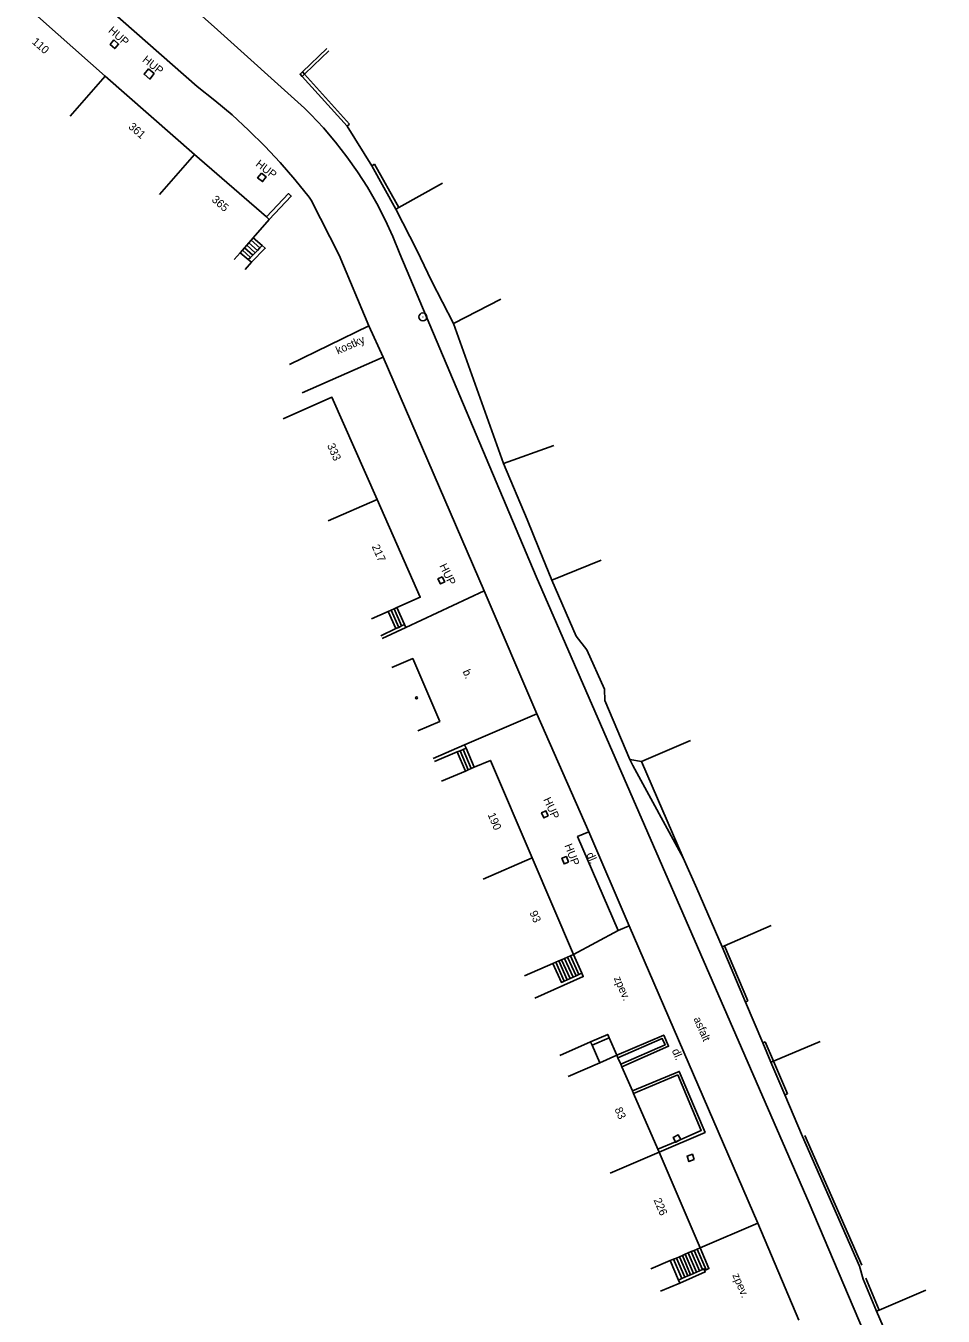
# Model space of a CAD drawing. Extents: x -582162 to -561283, y -1187583 to -1183539.
# Drawn here: x -578339.9 to -578253.8, y -1186277.6 to -1186156.7 of the extents above; entities that cross this region are included whole.
import ezdxf

# ---------------------------------------------------------------- set-up
doc = ezdxf.new("R2010")
doc.units = 0
for name, color, linetype in [('Vrstva 1', 7, 'Continuous'), ('Vrstva 10', 7, 'Continuous'), ('Vrstva 14', 7, 'Continuous'), ('Vrstva 4', 7, 'Continuous'), ('Vrstva 6', 7, 'Continuous'), ('Vrstva 8', 7, 'Continuous'), ('Vrstva 9', 7, 'Continuous')]:
    doc.layers.add(name, color=color, linetype=linetype)

# ---------------------------------------------------------------- blocks, each defined once
blk = doc.blocks.new('1.079')
at = {"layer": 'Vrstva 1'}
for radius in [0.75, 0.001]:
    blk.add_circle((0, -0.001), radius, dxfattribs=at)
blk = doc.blocks.new('4.020')
at = {"layer": 'Vrstva 1'}
blk.add_circle((0, 0), 0.175, dxfattribs=at)

msp = doc.modelspace()

# ---------------------------------------------------------------- linework, layer by layer
at = {"layer": 'Vrstva 10'}
for points in [[(-578266.4, -1186267.04), (-578292.02, -1186208.28), (-578304.8, -1186178.05), (-578305.45, -1186176.43), (-578306.18, -1186174.86), (-578306.97, -1186173.32), (-578307.84, -1186171.81), (-578308.77, -1186170.35), (-578309.77, -1186168.94), (-578310.84, -1186167.57), (-578311.97, -1186166.25), (-578313.15, -1186164.99), (-578313.75, -1186164.39), (-578321.9, -1186157.05), (-578324.49, -1186154.73), (-578324.29, -1186154.51), (-578331.62, -1186148.47)], [(-578336.67, -1186151.06), (-578323.82, -1186162.36), (-578322.16, -1186163.66), (-578320.54, -1186165.03), (-578318.99, -1186166.46), (-578317.48, -1186167.95), (-578316.03, -1186169.49), (-578314.65, -1186171.09), (-578313.32, -1186172.74), (-578313.11, -1186173.01), (-578310.5, -1186178.16), (-578307.7, -1186184.8)], [(-578331.62, -1186157.99), (-578331.18, -1186158.38), (-578331.55, -1186158.8), (-578331.99, -1186158.42), (-578331.62, -1186157.99)], [(-578328.39, -1186160.72), (-578327.85, -1186161.15), (-578328.25, -1186161.66), (-578328.8, -1186161.22), (-578328.39, -1186160.72)], [(-578309.75, -1186166.09), (-578307.42, -1186169.79)], [(-578317.79, -1186170.47), (-578317.33, -1186170.83), (-578317.68, -1186171.28), (-578318.14, -1186170.92), (-578317.79, -1186170.47)], [(-578318.56, -1186176.54), (-578317.72, -1186177.27)], [(-578319.57, -1186177.71), (-578318.81, -1186178.38)], [(-578319.37, -1186177.48), (-578318.59, -1186178.16)], [(-578319.16, -1186177.24), (-578318.37, -1186177.94)], [(-578318.96, -1186177.01), (-578318.15, -1186177.72)], [(-578318.76, -1186176.77), (-578317.93, -1186177.49)], [(-578317.72, -1186177.27), (-578317.43, -1186177.52), (-578318.73, -1186178.84)], [(-578318.15, -1186177.72), (-578318.37, -1186177.94)], [(-578317.93, -1186177.49), (-578318.15, -1186177.72)], [(-578317.72, -1186177.27), (-578317.93, -1186177.49)], [(-578301.83, -1186180.58), (-578303.2, -1186177.7)], [(-578318.81, -1186178.38), (-578319.02, -1186178.59)], [(-578318.59, -1186178.16), (-578318.81, -1186178.38)], [(-578318.37, -1186177.94), (-578318.59, -1186178.16)], [(-578315.15, -1186188.43), (-578307.7, -1186184.8)], [(-578307.7, -1186184.8), (-578306.37, -1186187.74)], [(-578313.96, -1186191.08), (-578306.37, -1186187.74)], [(-578306.37, -1186187.74), (-578296.89, -1186209.64)], [(-578291.72, -1186205.74), (-578292.85, -1186202.96)], [(-578300.82, -1186208.32), (-578300.59, -1186208.8), (-578301, -1186208.99), (-578301.23, -1186208.52), (-578300.82, -1186208.32)], [(-578296.89, -1186209.64), (-578304.24, -1186213.07)], [(-578296.89, -1186209.64), (-578291.95, -1186221.17)], [(-578305.89, -1186211.56), (-578305.18, -1186213.18)], [(-578305.62, -1186211.44), (-578304.91, -1186213.06)], [(-578305.34, -1186211.32), (-578304.63, -1186212.93)], [(-578305.07, -1186211.2), (-578304.36, -1186212.8)], [(-578304.63, -1186212.93), (-578304.91, -1186213.06)], [(-578304.36, -1186212.8), (-578304.63, -1186212.93)], [(-578304.36, -1186212.8), (-578304.24, -1186213.07)], [(-578305.18, -1186213.18), (-578306.59, -1186213.84)], [(-578304.24, -1186213.07), (-578306.46, -1186214.11)], [(-578304.91, -1186213.06), (-578305.18, -1186213.18)], [(-578285.61, -1186218.85), (-578287.27, -1186215.17)], [(-578298.72, -1186224.07), (-578291.95, -1186221.17)], [(-578291.95, -1186221.17), (-578287.06, -1186232.24)], [(-578277.54, -1186223.66), (-578282.13, -1186225.64)], [(-578301.68, -1186225.34), (-578298.72, -1186224.07)], [(-578301.55, -1186225.64), (-578299.42, -1186224.73)], [(-578299.42, -1186224.73), (-578299.15, -1186224.62)], [(-578298.65, -1186226.53), (-578299.42, -1186224.73)], [(-578299.15, -1186224.62), (-578298.87, -1186224.5)], [(-578298.38, -1186226.42), (-578299.15, -1186224.62)], [(-578298.87, -1186224.5), (-578298.59, -1186224.38)], [(-578298.1, -1186226.3), (-578298.87, -1186224.5)], [(-578298.59, -1186224.38), (-578298.72, -1186224.07)], [(-578297.83, -1186226.18), (-578298.59, -1186224.38)], [(-578283.24, -1186225.46), (-578282.94, -1186226.01), (-578278.23, -1186234.66)], [(-578282.13, -1186225.64), (-578283.24, -1186225.46)], [(-578290.88, -1186230.73), (-578291.09, -1186230.25), (-578291.5, -1186230.44), (-578291.29, -1186230.92), (-578290.88, -1186230.73)], [(-578287.06, -1186232.24), (-578288.13, -1186232.67), (-578284.31, -1186241.48)], [(-578287.06, -1186232.24), (-578283.29, -1186241.03)], [(-578288.98, -1186235.07), (-578289.18, -1186234.55), (-578289.6, -1186234.71), (-578289.4, -1186235.23), (-578288.98, -1186235.07)], [(-578284.31, -1186241.48), (-578288.51, -1186243.74)], [(-578284.31, -1186241.48), (-578283.29, -1186241.03)], [(-578283.29, -1186241.03), (-578271.21, -1186268.92)], [(-578289.89, -1186244.33), (-578289.1, -1186246.1)], [(-578289.62, -1186244.22), (-578288.82, -1186245.97)], [(-578289.34, -1186244.1), (-578288.55, -1186245.85)], [(-578289.06, -1186243.98), (-578288.27, -1186245.72)], [(-578288.79, -1186243.86), (-578288, -1186245.6)], [(-578288.51, -1186243.74), (-578287.73, -1186245.48)], [(-578287.73, -1186245.48), (-578287.59, -1186245.79), (-578292.15, -1186247.83)], [(-578290.44, -1186244.57), (-578289.64, -1186246.34), (-578289.37, -1186246.22)], [(-578290.16, -1186244.45), (-578289.37, -1186246.22)], [(-578288.27, -1186245.72), (-578288, -1186245.6)], [(-578288, -1186245.6), (-578287.73, -1186245.48)], [(-578289.37, -1186246.22), (-578289.1, -1186246.1)], [(-578289.1, -1186246.1), (-578288.82, -1186245.97)], [(-578288.82, -1186245.97), (-578288.55, -1186245.85)], [(-578288.55, -1186245.85), (-578288.27, -1186245.72)], [(-578270.75, -1186252), (-578272.38, -1186248.18)], [(-578285.16, -1186251.53), (-578285.29, -1186251.22), (-578286.9, -1186251.92)], [(-578286.76, -1186252.23), (-578285.16, -1186251.53)], [(-578284.44, -1186253.17), (-578285.16, -1186251.53)], [(-578270.52, -1186251.91), (-578270.75, -1186252)], [(-578267.04, -1186260.78), (-578268.69, -1186256.87)], [(-578278.95, -1186261.28), (-578280.59, -1186261.98)], [(-578278.95, -1186261.28), (-578279.17, -1186260.89), (-578278.69, -1186260.63), (-578278.45, -1186261.06)], [(-578278.45, -1186261.06), (-578278.92, -1186261.33), (-578278.95, -1186261.28)], [(-578278.45, -1186261.06), (-578278.95, -1186261.28)], [(-578277.18, -1186262.95), (-578277.35, -1186262.45), (-578277.86, -1186262.62), (-578277.69, -1186263.13), (-578277.18, -1186262.95)], [(-578276.64, -1186271.23), (-578271.21, -1186268.92)], [(-578271.21, -1186268.92), (-578267.37, -1186278.01)], [(-578278.06, -1186273.98), (-578278.85, -1186272.18)], [(-578277.79, -1186273.86), (-578278.57, -1186272.06)], [(-578277.52, -1186273.74), (-578278.3, -1186271.94)], [(-578277.24, -1186273.62), (-578278.02, -1186271.82)], [(-578276.97, -1186273.5), (-578277.74, -1186271.7)], [(-578276.69, -1186273.38), (-578277.47, -1186271.58)], [(-578276.41, -1186273.26), (-578277.19, -1186271.46)], [(-578276.08, -1186273.28), (-578276.92, -1186271.35)], [(-578276.08, -1186273.28), (-578275.81, -1186273.17), (-578276.64, -1186271.23)], [(-578278.34, -1186274.1), (-578279.12, -1186272.29)], [(-578276.21, -1186273.34), (-578276.15, -1186273.48), (-578278.54, -1186274.52)], [(-578276.97, -1186273.5), (-578276.69, -1186273.38)], [(-578276.69, -1186273.38), (-578276.41, -1186273.26)], [(-578276.41, -1186273.26), (-578276.27, -1186273.2), (-578276.21, -1186273.34)], [(-578276.21, -1186273.34), (-578276.08, -1186273.28)], [(-578261.33, -1186274.17), (-578261.68, -1186272.94)], [(-578278.66, -1186274.24), (-578278.34, -1186274.1)], [(-578278.34, -1186274.1), (-578278.06, -1186273.98)], [(-578278.06, -1186273.98), (-578277.79, -1186273.86)], [(-578277.79, -1186273.86), (-578277.52, -1186273.74)], [(-578277.52, -1186273.74), (-578277.24, -1186273.62)], [(-578277.24, -1186273.62), (-578276.97, -1186273.5)]]:
    msp.add_lwpolyline(points, dxfattribs=at)
at = {"layer": 'Vrstva 4'}
for points in [[(-578339.89, -1186154.8), (-578332.43, -1186161.38)], [(-578335.73, -1186165.14), (-578332.43, -1186161.38)], [(-578332.43, -1186161.38), (-578324.06, -1186168.72)], [(-578327.35, -1186172.5), (-578324.06, -1186168.72)], [(-578324.06, -1186168.72), (-578317.32, -1186174.59)], [(-578317.06, -1186174.82), (-578318.56, -1186176.54)], [(-578317.32, -1186174.59), (-578317.06, -1186174.82)], [(-578318.56, -1186176.54), (-578318.76, -1186176.77)], [(-578319.57, -1186177.71), (-578319.77, -1186177.94)], [(-578319.37, -1186177.48), (-578319.57, -1186177.71)], [(-578319.16, -1186177.24), (-578319.37, -1186177.48)], [(-578318.96, -1186177.01), (-578319.16, -1186177.24)], [(-578318.76, -1186176.77), (-578318.96, -1186177.01)], [(-578319.77, -1186177.94), (-578320.34, -1186178.59)], [(-578319.77, -1186177.94), (-578319.02, -1186178.59)], [(-578318.73, -1186178.84), (-578319.31, -1186179.52)], [(-578319.02, -1186178.59), (-578318.73, -1186178.84)], [(-578315.75, -1186193.51), (-578311.18, -1186191.49), (-578306.93, -1186201.07)], [(-578311.51, -1186203.09), (-578306.93, -1186201.07)], [(-578306.93, -1186201.07), (-578302.89, -1186210.24), (-578305.07, -1186211.2)], [(-578305.89, -1186211.56), (-578307.47, -1186212.26)], [(-578305.62, -1186211.44), (-578305.89, -1186211.56)], [(-578305.34, -1186211.32), (-578305.62, -1186211.44)], [(-578305.07, -1186211.2), (-578305.34, -1186211.32)], [(-578305.55, -1186216.83), (-578303.59, -1186215.98), (-578301.05, -1186221.88), (-578303.11, -1186222.77)], [(-578298.1, -1186226.3), (-578298.38, -1186226.42)], [(-578297.83, -1186226.18), (-578298.1, -1186226.3)], [(-578292.4, -1186234.68), (-578296.3, -1186225.53), (-578297.83, -1186226.18)], [(-578298.65, -1186226.53), (-578300.9, -1186227.49)], [(-578298.38, -1186226.42), (-578298.65, -1186226.53)], [(-578296.99, -1186236.65), (-578292.4, -1186234.68)], [(-578288.51, -1186243.74), (-578292.4, -1186234.68)], [(-578290.16, -1186244.45), (-578289.89, -1186244.33)], [(-578289.89, -1186244.33), (-578289.62, -1186244.22)], [(-578289.62, -1186244.22), (-578289.34, -1186244.1)], [(-578289.34, -1186244.1), (-578289.06, -1186243.98)], [(-578289.06, -1186243.98), (-578288.79, -1186243.86)], [(-578288.79, -1186243.86), (-578288.51, -1186243.74)], [(-578293.11, -1186245.71), (-578290.44, -1186244.57)], [(-578290.44, -1186244.57), (-578290.16, -1186244.45)], [(-578289.79, -1186253.18), (-578286.9, -1186251.92)], [(-578286.9, -1186251.92), (-578286.76, -1186252.23)], [(-578286.76, -1186252.23), (-578286.04, -1186253.87)], [(-578286.04, -1186253.87), (-578289.02, -1186255.17)], [(-578284.44, -1186253.17), (-578286.04, -1186253.87)], [(-578284.34, -1186253.4), (-578284.44, -1186253.17)], [(-578284.07, -1186254.02), (-578284.34, -1186253.4)], [(-578283.97, -1186254.25), (-578284.07, -1186254.02)], [(-578282.98, -1186256.52), (-578283.97, -1186254.25)], [(-578282.88, -1186256.75), (-578282.98, -1186256.52)], [(-578280.59, -1186261.98), (-578282.88, -1186256.75)], [(-578285.07, -1186264.22), (-578280.47, -1186262.26)], [(-578280.47, -1186262.26), (-578280.59, -1186261.98)], [(-578276.64, -1186271.23), (-578280.47, -1186262.26)], [(-578279.12, -1186272.29), (-578278.85, -1186272.18)], [(-578278.85, -1186272.18), (-578278.57, -1186272.06)], [(-578278.57, -1186272.06), (-578278.3, -1186271.94)], [(-578278.3, -1186271.94), (-578278.02, -1186271.82)], [(-578278.02, -1186271.82), (-578277.74, -1186271.7)], [(-578277.74, -1186271.7), (-578277.47, -1186271.58)], [(-578277.47, -1186271.58), (-578277.19, -1186271.46)], [(-578277.19, -1186271.46), (-578276.92, -1186271.35)], [(-578276.92, -1186271.35), (-578276.64, -1186271.23)], [(-578281.24, -1186273.19), (-578279.43, -1186272.42)], [(-578279.43, -1186272.42), (-578279.12, -1186272.29)], [(-578279.43, -1186272.42), (-578278.66, -1186274.24)], [(-578278.54, -1186274.52), (-578280.34, -1186275.29)], [(-578278.66, -1186274.24), (-578278.54, -1186274.52)]]:
    msp.add_lwpolyline(points, dxfattribs=at)
at = {"layer": 'Vrstva 9'}
for points in [[(-578311.66, -1186158.8), (-578313.94, -1186160.98)], [(-578311.45, -1186159.01), (-578312.89, -1186160.4)], [(-578313.94, -1186160.98), (-578314.16, -1186161.19), (-578313.96, -1186161.42)], [(-578313.94, -1186160.98), (-578313.74, -1186161.21)], [(-578312.89, -1186160.4), (-578313.74, -1186161.21)], [(-578313.74, -1186161.21), (-578313.96, -1186161.42)], [(-578313.96, -1186161.42), (-578309.75, -1186166.09)], [(-578313.74, -1186161.21), (-578309.53, -1186165.89)], [(-578309.53, -1186165.89), (-578309.75, -1186166.09)], [(-578307.17, -1186169.63), (-578307.42, -1186169.79)], [(-578307.42, -1186169.79), (-578305.17, -1186173.85)], [(-578307.17, -1186169.63), (-578304.91, -1186173.7)], [(-578300.8, -1186171.42), (-578304.91, -1186173.7)], [(-578317.06, -1186174.82), (-578314.98, -1186172.64), (-578315.24, -1186172.4), (-578317.32, -1186174.59)], [(-578304.91, -1186173.7), (-578305.17, -1186173.85)], [(-578305.17, -1186173.85), (-578303.2, -1186177.7)], [(-578301.83, -1186180.58), (-578299.77, -1186184.59)], [(-578299.77, -1186184.59), (-578295.32, -1186182.3)], [(-578299.77, -1186184.59), (-578295.07, -1186197.69)], [(-578295.07, -1186197.69), (-578290.37, -1186196)], [(-578295.07, -1186197.69), (-578292.85, -1186202.96)], [(-578291.72, -1186205.74), (-578290.54, -1186208.64)], [(-578285.91, -1186206.77), (-578290.54, -1186208.64)], [(-578290.54, -1186208.64), (-578288.25, -1186213.89)], [(-578288.25, -1186213.89), (-578287.27, -1186215.17)], [(-578285.61, -1186218.85), (-578285.57, -1186219.93)], [(-578285.57, -1186219.93), (-578283.24, -1186225.46)], [(-578282.13, -1186225.64), (-578278.23, -1186234.66)], [(-578278.23, -1186234.66), (-578276.95, -1186237.54), (-578274.56, -1186243.02)], [(-578274.33, -1186242.92), (-578269.98, -1186241.02)], [(-578274.56, -1186243.02), (-578274.33, -1186242.92)], [(-578274.56, -1186243.02), (-578272.38, -1186248.18)], [(-578274.33, -1186242.92), (-578272.15, -1186248.08)], [(-578272.38, -1186248.18), (-578272.15, -1186248.08)], [(-578284.44, -1186253.17), (-578280.05, -1186251.28), (-578279.59, -1186252.33), (-578283.97, -1186254.25)], [(-578284.34, -1186253.4), (-578280.18, -1186251.61), (-578279.92, -1186252.2), (-578284.07, -1186254.02)], [(-578269.99, -1186253.83), (-578270.75, -1186252)], [(-578270.52, -1186251.91), (-578269.76, -1186253.73)], [(-578269.76, -1186253.73), (-578265.38, -1186251.89)], [(-578269.99, -1186253.83), (-578269.76, -1186253.73)], [(-578269.99, -1186253.83), (-578268.69, -1186256.87)], [(-578269.76, -1186253.73), (-578268.45, -1186256.78)], [(-578282.98, -1186256.52), (-578278.59, -1186254.69), (-578276.17, -1186260.4), (-578280.47, -1186262.26)], [(-578282.88, -1186256.75), (-578278.72, -1186255.02)], [(-578278.72, -1186255.02), (-578276.52, -1186260.22), (-578278.45, -1186261.06)], [(-578268.69, -1186256.87), (-578268.45, -1186256.78)], [(-578267.04, -1186260.78), (-578261.68, -1186272.94)], [(-578266.81, -1186260.68), (-578261.45, -1186272.84)], [(-578266.4, -1186267.04), (-578254.37, -1186295.36), (-578230.51, -1186352.31)], [(-578261.33, -1186274.17), (-578260.07, -1186277.15)], [(-578261.1, -1186274.07), (-578259.84, -1186277.05)], [(-578255.46, -1186275.2), (-578259.84, -1186277.05)], [(-578259.84, -1186277.05), (-578260.07, -1186277.15)], [(-578260.07, -1186277.15), (-578258.12, -1186281.7)]]:
    msp.add_lwpolyline(points, dxfattribs=at)

# ---------------------------------------------------------------- block references
at = {"layer": 'Vrstva 1', "xscale": 0.5, "yscale": 0.5}
msp.add_blockref('1.079', (-578302.64, -1186183.96), dxfattribs=at)
at = {"layer": 'Vrstva 8', "xscale": 0.5, "yscale": 0.5}
msp.add_blockref('4.020', (-578303.23, -1186219.67), dxfattribs=at)

# ---------------------------------------------------------------- texts
at = {"layer": 'Vrstva 14'}
for s, rotation, p in [('HUP', 318.842, (-578332.21, -1186157.21)), ('HUP', 321.508, (-578329.01, -1186159.97)), ('HUP', 322.228, (-578318.39, -1186169.75)), ('kostky', 23.779, (-578310.61, -1186187.49)), ('HUP', 296.032, (-578301.11, -1186207.29)), ('b.', 293.407, (-578298.93, -1186217.19)), ('HUP', 294.544, (-578291.36, -1186229.19)), ('HUP', 290.896, (-578289.37, -1186233.5)), ('dl.', 293.407, (-578287.32, -1186234.33)), ('zpev.', 293.407, (-578284.74, -1186245.95)), ('asfalt', 293.407, (-578277.27, -1186249.75)), ('dl.', 293.407, (-578279.3, -1186252.74)), ('zpev.', 292.914, (-578273.62, -1186273.78))]:
    msp.add_text(s, height=0.75, rotation=rotation, dxfattribs=at).set_placement(p)
at = {"layer": 'Vrstva 6'}
for s, rotation, p in [('110', 318.546, (-578339.37, -1186158.26)), ('361', 318.729, (-578330.32, -1186166.22)), ('365', 318.968, (-578322.51, -1186173.06)), ('333', 293.908, (-578311.64, -1186196)), ('217', 293.762, (-578307.45, -1186205.48)), ('190', 293.084, (-578296.58, -1186230.61)), ('93', 293.232, (-578292.65, -1186239.8)), ('83', 293.598, (-578284.68, -1186258.23)), ('226', 293.115, (-578281.01, -1186266.74))]:
    msp.add_text(s, height=0.75, rotation=rotation, dxfattribs=at).set_placement(p)

doc.saveas('drawing.dxf')
